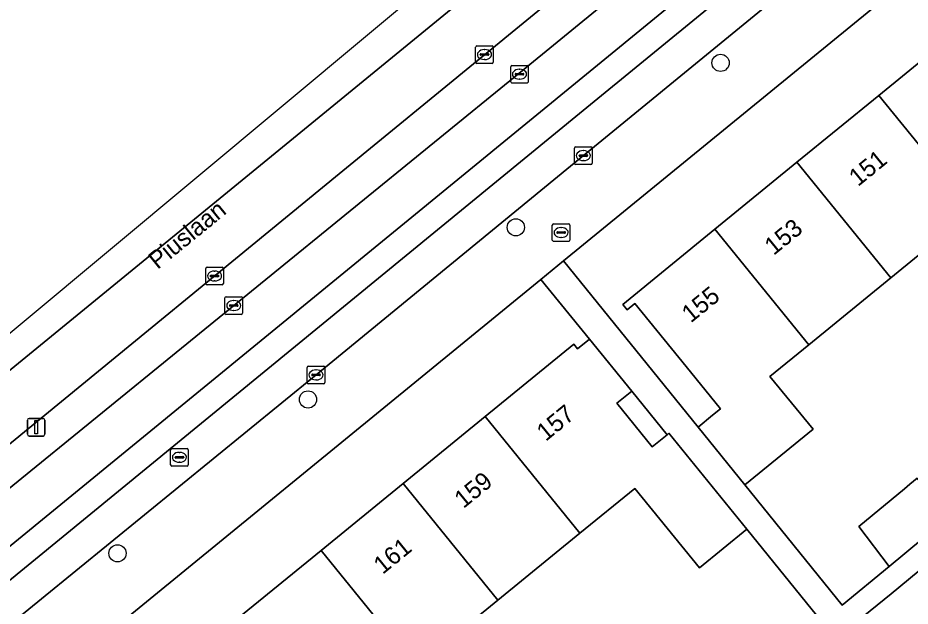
# Model space of a CAD drawing. Extents: x 162523 to 163266, y 381230 to 382050.
# Drawn here: x 162628.6 to 162679.2, y 381894.7 to 381928 of the extents above; entities that cross this region are included whole.
import ezdxf

# ---------------------------------------------------------------- set-up
doc = ezdxf.new("R2010")
doc.units = 0
for name, color, linetype in [('IMGEO_Boom', 7, 'Continuous'), ('IMGEO_Brandkraan', 7, 'Continuous'), ('IMGEO_Erf', 7, 'Continuous'), ('IMGEO_Groenvoorziening', 7, 'Continuous'), ('IMGEO_Haag', 7, 'Continuous'), ('IMGEO_Kolk', 7, 'Continuous'), ('IMGEO_Lichtmast', 7, 'Continuous'), ('IMGEO_Openbare_ruimte_label', 7, 'Continuous'), ('IMGEO_Pand', 7, 'Continuous'), ('IMGEO_Pand_nummerreeks', 7, 'Continuous'), ('IMGEO_Parkeervlak_open', 7, 'Continuous'), ('IMGEO_Rijbaan_lokaal_gesloten', 7, 'Continuous'), ('IMGEO_Rijbaan_lokaal_open', 7, 'Continuous'), ('IMGEO_Rijbaan_regionaal_gesloten', 7, 'Continuous'), ('IMGEO_Rioolput', 7, 'Continuous'), ('IMGEO_Voetpad_open', 7, 'Continuous')]:
    doc.layers.add(name, color=color, linetype=linetype)

msp = doc.modelspace()

# ---------------------------------------------------------------- linework, layer by layer
at = {"layer": 'IMGEO_Boom'}
for centre in [(162668.463, 381925.479), (162656.859, 381916.165), (162645.08, 381906.419), (162634.281, 381897.707)]:
    msp.add_circle(centre, 0.489, dxfattribs=at)
at = {"layer": 'IMGEO_Brandkraan'}
for p, q in [((162658.927, 381915.445), (162658.927, 381916.297)), ((162659.002, 381916.371), (162659.854, 381916.371)), ((162659.415, 381916.151), (162659.44, 381916.151)), ((162659.928, 381916.297), (162659.928, 381915.445)), ((162659.186, 381915.865), (162659.186, 381915.877)), ((162659.624, 381915.828), (162659.226, 381915.828)), ((162659.229, 381915.914), (162659.627, 381915.914)), ((162659.438, 381915.591), (162659.413, 381915.591)), ((162659.67, 381915.877), (162659.67, 381915.865)), ((162659.854, 381915.371), (162659.002, 381915.371))]:
    msp.add_line(p, q, dxfattribs=at)
for points in [[(162658.927, 381915.445), (162658.927, 381916.297)], [(162659.002, 381916.371), (162659.854, 381916.371)], [(162659.928, 381916.297), (162659.928, 381915.445)], [(162659.854, 381915.371), (162659.002, 381915.371)]]:
    msp.add_lwpolyline(points, dxfattribs=at)
for centre, radius, start, end in [((162659.004, 381916.295), 0.0765, 91.552, 178.448), ((162659.004, 381916.295), 0.0765, 91.552, 178.448), ((162659.852, 381916.295), 0.0765, 1.552, 88.448), ((162659.852, 381916.295), 0.0765, 1.552, 88.448), ((162659.226, 381915.874), 0.0403, 85.8775, 175.7526), ((162659.223, 381915.864), 0.0366, 178.938, 274.7102), ((162659.627, 381915.871), 0.043, 264.8664, 352.4533), ((162659.631, 381915.876), 0.0386, 1.7309, 96.639), ((162659.004, 381915.447), 0.0765, 181.552, 268.448), ((162659.004, 381915.447), 0.0765, 181.552, 268.448), ((162659.852, 381915.447), 0.0765, 271.552, 358.448), ((162659.852, 381915.447), 0.0765, 271.552, 358.448)]:
    msp.add_arc(centre, radius, start, end, dxfattribs=at)
for centre, major_axis, ratio, start_param, end_param in [((162659.414, 381915.871), (-0.387, 0.002), 0.722429, 4.712389, 7.853982), ((162659.439, 381915.871), (-0.39, 0.002), 0.717154, 1.570796, 4.712389)]:
    msp.add_ellipse(centre, major_axis=major_axis, ratio=ratio, start_param=start_param, end_param=end_param, dxfattribs=at)
at = {"layer": 'IMGEO_Erf'}
for points in [[(162689.864, 381939.01), (162659.562, 381914.267), (162667.186, 381904.852), (162668.012, 381905.525), (162668.465, 381905.894), (162666.515, 381908.287), (162663.607, 381911.855), (162663.168, 381911.497), (162662.917, 381911.805), (162668.135, 381916.057), (162672.786, 381919.847), (162677.437, 381923.638), (162682.089, 381927.429)], [(162682.764, 381917.099), (162678.113, 381913.309), (162673.462, 381909.519), (162671.264, 381907.728), (162673.707, 381904.731), (162669.848, 381901.586), (162675.361, 381894.778), (162678.018, 381896.966), (162676.294, 381899.225), (162678.889, 381901.368), (162679.188, 381901.615), (162679.615, 381901.968)], [(162693.22, 381907.888), (162678.141, 381895.414), (162666.617, 381886.082), (162657.294, 381878.532), (162652.276, 381874.469), (162654.037, 381872.318), (162651.396, 381870.156), (162651.611, 381869.873), (162646.244, 381865.476), (162644.419, 381867.704), (162649.797, 381872.109), (162649.635, 381872.306), (162644.145, 381867.808), (162650.304, 381860.178), (162652.987, 381862.376), (162654.784, 381860.182), (162657.649, 381862.525), (162663.098, 381866.981), (162661.229, 381869.262), (162666.679, 381873.719), (162666.089, 381874.439), (162671.539, 381878.897), (162673.998, 381875.896), (162679.447, 381880.352)]]:
    msp.add_lwpolyline(points, dxfattribs=at)
for points in [[(162650.468, 381901.655), (162655.119, 381905.446), (162660.154, 381909.549), (162660.363, 381909.293), (162661.029, 381909.836), (162658.271, 381913.213), (162629.198, 381889.473), (162631.746, 381886.399), (162636.515, 381890.285), (162641.166, 381894.075), (162645.817, 381897.866)], [(162663.429, 381906.89), (162662.583, 381906.201), (162664.594, 381903.734), (162665.438, 381904.421)], [(162672.352, 381892.247), (162674.22, 381893.818), (162669.961, 381899.078), (162667.26, 381896.876), (162663.596, 381901.373), (162660.495, 381898.846), (162655.844, 381895.056), (162651.193, 381891.266), (162646.542, 381887.476), (162641.891, 381883.686), (162636.959, 381879.667), (162644.684, 381869.964), (162649.096, 381873.476), (162656.174, 381879.145)]]:
    msp.add_lwpolyline(points, close=True, dxfattribs=at)
at = {"layer": 'IMGEO_Groenvoorziening'}
for points in [[(162657.024, 381924.879), (162674.516, 381939.191), (162688.899, 381951.026), (162689.109, 381951.165), (162692.795, 381954.244), (162706.361, 381965.315), (162723.06, 381979.017), (162732.21, 381986.499)], [(162680.739, 381946.928), (162671.529, 381939.448), (162665.643, 381934.608), (162662.907, 381932.358), (162646.842, 381919.202), (162628.275, 381903.978), (162616.901, 381894.769), (162600.282, 381881.209), (162593.659, 381875.675), (162587.814, 381870.584), (162581.631, 381865.192), (162576.654, 381860.802), (162570.541, 381855.349), (162568.79, 381853.73), (162563.048, 381848.267), (162562.147, 381847.417)], [(162562.824, 381846.988), (162573.602, 381856.338), (162582.504, 381864.006), (162588.508, 381868.991), (162589.487, 381869.827), (162603.985, 381881.713), (162607.58, 381884.559), (162623.559, 381897.652), (162657.024, 381924.879)]]:
    msp.add_lwpolyline(points, dxfattribs=at)
at = {"layer": 'IMGEO_Haag'}
for points in [[(162562.824, 381846.988), (162573.602, 381856.338), (162582.504, 381864.006), (162588.508, 381868.991), (162589.487, 381869.827), (162603.985, 381881.713), (162607.58, 381884.559), (162623.559, 381897.652), (162657.024, 381924.879), (162674.516, 381939.191), (162688.899, 381951.026), (162689.109, 381951.165), (162692.795, 381954.244), (162706.361, 381965.315), (162723.06, 381979.017), (162732.21, 381986.499)], [(162680.739, 381946.928), (162671.529, 381939.448), (162665.643, 381934.608), (162662.907, 381932.358), (162646.842, 381919.202), (162628.275, 381903.978), (162616.901, 381894.769), (162600.282, 381881.209), (162593.659, 381875.675), (162587.814, 381870.584), (162581.631, 381865.192), (162576.654, 381860.802), (162570.541, 381855.349), (162568.79, 381853.73), (162563.048, 381848.267), (162562.147, 381847.417)]]:
    msp.add_lwpolyline(points, dxfattribs=at)
at = {"layer": 'IMGEO_Kolk'}
for p, q in [((162654.582, 381925.523), (162654.582, 381926.375)), ((162654.657, 381926.449), (162655.509, 381926.449)), ((162655.07, 381926.229), (162655.095, 381926.229)), ((162655.583, 381926.375), (162655.583, 381925.523)), ((162654.841, 381925.943), (162654.841, 381925.955)), ((162655.279, 381925.906), (162654.881, 381925.906)), ((162654.884, 381925.992), (162655.282, 381925.992)), ((162655.093, 381925.669), (162655.068, 381925.669)), ((162655.325, 381925.955), (162655.325, 381925.943)), ((162655.509, 381925.449), (162654.657, 381925.449)), ((162656.566, 381924.411), (162656.566, 381925.263)), ((162656.641, 381925.337), (162657.493, 381925.337)), ((162657.054, 381925.117), (162657.079, 381925.117)), ((162657.567, 381925.263), (162657.567, 381924.411)), ((162656.825, 381924.831), (162656.825, 381924.843)), ((162657.263, 381924.794), (162656.865, 381924.794)), ((162656.868, 381924.88), (162657.266, 381924.88)), ((162657.309, 381924.843), (162657.309, 381924.831)), ((162657.493, 381924.337), (162656.641, 381924.337)), ((162657.077, 381924.557), (162657.052, 381924.557)), ((162660.187, 381919.802), (162660.187, 381920.654)), ((162660.262, 381920.728), (162661.114, 381920.728)), ((162661.188, 381920.654), (162661.188, 381919.802)), ((162660.446, 381920.222), (162660.446, 381920.234)), ((162660.884, 381920.185), (162660.486, 381920.185)), ((162660.489, 381920.271), (162660.887, 381920.271)), ((162660.675, 381920.508), (162660.7, 381920.508)), ((162660.93, 381920.234), (162660.93, 381920.222)), ((162661.114, 381919.728), (162660.262, 381919.728)), ((162660.698, 381919.948), (162660.673, 381919.948)), ((162639.28, 381912.986), (162639.28, 381913.838)), ((162639.355, 381913.912), (162640.207, 381913.912)), ((162639.582, 381913.455), (162639.98, 381913.455)), ((162639.768, 381913.692), (162639.793, 381913.692)), ((162640.281, 381913.838), (162640.281, 381912.986)), ((162639.539, 381913.406), (162639.539, 381913.418)), ((162639.977, 381913.369), (162639.579, 381913.369)), ((162639.791, 381913.132), (162639.766, 381913.132)), ((162640.023, 381913.418), (162640.023, 381913.406)), ((162640.207, 381912.912), (162639.355, 381912.912)), ((162640.37, 381911.313), (162640.37, 381912.165)), ((162640.445, 381912.239), (162641.297, 381912.239)), ((162640.858, 381912.019), (162640.883, 381912.019)), ((162641.371, 381912.165), (162641.371, 381911.313)), ((162640.629, 381911.733), (162640.629, 381911.745)), ((162641.067, 381911.696), (162640.669, 381911.696)), ((162640.672, 381911.782), (162641.07, 381911.782)), ((162640.881, 381911.459), (162640.856, 381911.459)), ((162641.113, 381911.745), (162641.113, 381911.733)), ((162641.297, 381911.239), (162640.445, 381911.239)), ((162645.034, 381907.384), (162645.034, 381908.236)), ((162645.109, 381908.31), (162645.961, 381908.31)), ((162645.522, 381908.09), (162645.547, 381908.09)), ((162646.035, 381908.236), (162646.035, 381907.384)), ((162645.293, 381907.804), (162645.293, 381907.816)), ((162645.731, 381907.767), (162645.333, 381907.767)), ((162645.336, 381907.853), (162645.734, 381907.853)), ((162645.545, 381907.53), (162645.52, 381907.53)), ((162645.777, 381907.816), (162645.777, 381907.804)), ((162645.961, 381907.31), (162645.109, 381907.31))]:
    msp.add_line(p, q, dxfattribs=at)
for points in [[(162654.582, 381925.523), (162654.582, 381926.375)], [(162654.657, 381926.449), (162655.509, 381926.449)], [(162655.583, 381926.375), (162655.583, 381925.523)], [(162655.509, 381925.449), (162654.657, 381925.449)], [(162656.566, 381924.411), (162656.566, 381925.263)], [(162656.641, 381925.337), (162657.493, 381925.337)], [(162657.567, 381925.263), (162657.567, 381924.411)], [(162657.493, 381924.337), (162656.641, 381924.337)], [(162660.187, 381919.802), (162660.187, 381920.654)], [(162660.262, 381920.728), (162661.114, 381920.728)], [(162661.188, 381920.654), (162661.188, 381919.802)], [(162661.114, 381919.728), (162660.262, 381919.728)], [(162639.28, 381912.986), (162639.28, 381913.838)], [(162639.355, 381913.912), (162640.207, 381913.912)], [(162640.281, 381913.838), (162640.281, 381912.986)], [(162640.207, 381912.912), (162639.355, 381912.912)], [(162640.37, 381911.313), (162640.37, 381912.165)], [(162640.445, 381912.239), (162641.297, 381912.239)], [(162641.371, 381912.165), (162641.371, 381911.313)], [(162641.297, 381911.239), (162640.445, 381911.239)], [(162645.034, 381907.384), (162645.034, 381908.236)], [(162645.109, 381908.31), (162645.961, 381908.31)], [(162646.035, 381908.236), (162646.035, 381907.384)], [(162645.961, 381907.31), (162645.109, 381907.31)]]:
    msp.add_lwpolyline(points, dxfattribs=at)
for centre, radius, start, end in [((162654.659, 381926.373), 0.0765, 91.552, 178.448), ((162654.659, 381926.373), 0.0765, 91.552, 178.448), ((162655.507, 381926.373), 0.0765, 1.552, 88.448), ((162655.507, 381926.373), 0.0765, 1.552, 88.448), ((162654.881, 381925.952), 0.0403, 85.8775, 175.7526), ((162654.878, 381925.942), 0.0366, 178.938, 274.7102), ((162655.282, 381925.949), 0.043, 264.8664, 352.4533), ((162655.286, 381925.954), 0.0386, 1.7309, 96.639), ((162654.659, 381925.525), 0.0765, 181.552, 268.448), ((162654.659, 381925.525), 0.0765, 181.552, 268.448), ((162655.507, 381925.525), 0.0765, 271.552, 358.448), ((162655.507, 381925.525), 0.0765, 271.552, 358.448), ((162656.643, 381925.261), 0.0765, 91.552, 178.448), ((162656.643, 381925.261), 0.0765, 91.552, 178.448), ((162657.491, 381925.261), 0.0765, 1.552, 88.448), ((162657.491, 381925.261), 0.0765, 1.552, 88.448), ((162656.865, 381924.84), 0.0403, 85.8775, 175.7526), ((162656.862, 381924.83), 0.0366, 178.938, 274.7102), ((162657.266, 381924.837), 0.043, 264.8664, 352.4533), ((162657.27, 381924.842), 0.0386, 1.7309, 96.639), ((162656.643, 381924.413), 0.0765, 181.552, 268.448), ((162656.643, 381924.413), 0.0765, 181.552, 268.448), ((162657.491, 381924.413), 0.0765, 271.552, 358.448), ((162657.491, 381924.413), 0.0765, 271.552, 358.448), ((162660.264, 381920.652), 0.0765, 91.552, 178.448), ((162660.264, 381920.652), 0.0765, 91.552, 178.448), ((162661.112, 381920.652), 0.0765, 1.552, 88.448), ((162661.112, 381920.652), 0.0765, 1.552, 88.448), ((162660.486, 381920.231), 0.0403, 85.8775, 175.7526), ((162660.483, 381920.221), 0.0366, 178.938, 274.7102), ((162660.887, 381920.228), 0.043, 264.8664, 352.4533), ((162660.891, 381920.233), 0.0386, 1.7309, 96.639), ((162660.264, 381919.804), 0.0765, 181.552, 268.448), ((162660.264, 381919.804), 0.0765, 181.552, 268.448), ((162661.112, 381919.804), 0.0765, 271.552, 358.448), ((162661.112, 381919.804), 0.0765, 271.552, 358.448), ((162639.357, 381913.836), 0.0765, 91.552, 178.448), ((162639.357, 381913.836), 0.0765, 91.552, 178.448), ((162639.579, 381913.415), 0.0403, 85.8775, 175.7526), ((162639.984, 381913.417), 0.0386, 1.7309, 96.639), ((162640.205, 381913.836), 0.0765, 1.552, 88.448), ((162640.205, 381913.836), 0.0765, 1.552, 88.448), ((162639.357, 381912.988), 0.0765, 181.552, 268.448), ((162639.357, 381912.988), 0.0765, 181.552, 268.448), ((162639.576, 381913.405), 0.0366, 178.938, 274.7102), ((162639.98, 381913.412), 0.043, 264.8664, 352.4533), ((162640.205, 381912.988), 0.0765, 271.552, 358.448), ((162640.205, 381912.988), 0.0765, 271.552, 358.448), ((162640.447, 381912.163), 0.0765, 91.552, 178.448), ((162640.447, 381912.163), 0.0765, 91.552, 178.448), ((162641.295, 381912.163), 0.0765, 1.552, 88.448), ((162641.295, 381912.163), 0.0765, 1.552, 88.448), ((162640.669, 381911.742), 0.0403, 85.8775, 175.7526), ((162640.666, 381911.732), 0.0366, 178.938, 274.7102), ((162641.07, 381911.739), 0.043, 264.8664, 352.4533), ((162641.074, 381911.744), 0.0386, 1.7309, 96.639), ((162640.447, 381911.315), 0.0765, 181.552, 268.448), ((162640.447, 381911.315), 0.0765, 181.552, 268.448), ((162641.295, 381911.315), 0.0765, 271.552, 358.448), ((162641.295, 381911.315), 0.0765, 271.552, 358.448), ((162645.111, 381908.234), 0.0765, 91.552, 178.448), ((162645.111, 381908.234), 0.0765, 91.552, 178.448), ((162645.959, 381908.234), 0.0765, 1.552, 88.448), ((162645.959, 381908.234), 0.0765, 1.552, 88.448), ((162645.111, 381907.386), 0.0765, 181.552, 268.448), ((162645.111, 381907.386), 0.0765, 181.552, 268.448), ((162645.333, 381907.813), 0.0403, 85.8775, 175.7526), ((162645.33, 381907.803), 0.0366, 178.938, 274.7102), ((162645.734, 381907.81), 0.043, 264.8664, 352.4533), ((162645.738, 381907.815), 0.0386, 1.7309, 96.639), ((162645.959, 381907.386), 0.0765, 271.552, 358.448), ((162645.959, 381907.386), 0.0765, 271.552, 358.448)]:
    msp.add_arc(centre, radius, start, end, dxfattribs=at)
for centre, major_axis, ratio, start_param, end_param in [((162655.069, 381925.949), (-0.387, 0.002), 0.722429, 4.712389, 7.853982), ((162655.094, 381925.949), (-0.39, 0.002), 0.717154, 1.570796, 4.712389), ((162657.053, 381924.837), (-0.387, 0.002), 0.722429, 4.712389, 7.853982), ((162657.078, 381924.837), (-0.39, 0.002), 0.717154, 1.570796, 4.712389), ((162660.674, 381920.228), (-0.387, 0.002), 0.722429, 4.712389, 7.853982), ((162660.699, 381920.228), (-0.39, 0.002), 0.717154, 1.570796, 4.712389), ((162639.767, 381913.412), (-0.387, 0.002), 0.722429, 4.712389, 7.853982), ((162639.792, 381913.412), (-0.39, 0.002), 0.717154, 1.570796, 4.712389), ((162640.857, 381911.739), (-0.387, 0.002), 0.722429, 4.712389, 7.853982), ((162640.882, 381911.739), (-0.39, 0.002), 0.717154, 1.570796, 4.712389), ((162645.521, 381907.81), (-0.387, 0.002), 0.722429, 4.712389, 7.853982), ((162645.546, 381907.81), (-0.39, 0.002), 0.717154, 1.570796, 4.712389)]:
    msp.add_ellipse(centre, major_axis=major_axis, ratio=ratio, start_param=start_param, end_param=end_param, dxfattribs=at)
at = {"layer": 'IMGEO_Lichtmast'}
for p, q in [((162629.171, 381904.446), (162629.171, 381905.246)), ((162629.171, 381905.246), (162629.171, 381904.446)), ((162629.271, 381905.346), (162630.061, 381905.346)), ((162630.061, 381905.346), (162629.271, 381905.346)), ((162630.161, 381905.246), (162630.161, 381904.446)), ((162630.161, 381904.446), (162630.161, 381905.246)), ((162630.061, 381904.346), (162629.271, 381904.346)), ((162629.271, 381904.346), (162630.061, 381904.346))]:
    msp.add_line(p, q, dxfattribs=at)
msp.add_lwpolyline([(162629.591, 381905.221), (162629.741, 381905.221), (162629.741, 381904.471), (162629.591, 381904.471), (162629.591, 381905.221)], dxfattribs=at)
for centre, start, end in [((162629.271, 381905.246), 90, 180), ((162629.271, 381905.246), 90, 180), ((162630.061, 381905.246), 0, 90), ((162630.061, 381905.246), 360, 90), ((162629.271, 381904.446), 180, 270), ((162629.271, 381904.446), 180, 270), ((162630.061, 381904.446), 270, 0), ((162630.061, 381904.446), 270, 0)]:
    msp.add_arc(centre, 0.1, start, end, dxfattribs=at)
at = {"layer": 'IMGEO_Pand'}
for points in [[(162677.437, 381923.638), (162682.764, 381917.099), (162687.416, 381920.89), (162682.089, 381927.429)], [(162678.113, 381913.309), (162682.764, 381917.099), (162677.437, 381923.638), (162672.786, 381919.847)], [(162678.113, 381913.309), (162672.786, 381919.847), (162668.135, 381916.057), (162673.462, 381909.519)], [(162668.135, 381916.057), (162662.917, 381911.805), (162663.168, 381911.497), (162663.607, 381911.855), (162666.515, 381908.287), (162668.465, 381905.894), (162668.012, 381905.525), (162667.186, 381904.852), (162669.848, 381901.586), (162673.707, 381904.731), (162671.264, 381907.728), (162673.462, 381909.519)], [(162665.54, 381904.504), (162665.438, 381904.421), (162664.594, 381903.734), (162662.583, 381906.201), (162663.429, 381906.89), (162661.029, 381909.836), (162660.363, 381909.293), (162660.154, 381909.549), (162655.119, 381905.446), (162660.495, 381898.846), (162663.596, 381901.373), (162667.26, 381896.876), (162669.961, 381899.078)], [(162650.468, 381901.655), (162655.844, 381895.056), (162660.495, 381898.846), (162655.119, 381905.446)], [(162681.409, 381899.766), (162679.615, 381901.968), (162679.188, 381901.615), (162678.889, 381901.368), (162676.294, 381899.225), (162678.018, 381896.966), (162680.912, 381899.355)], [(162650.468, 381901.655), (162645.817, 381897.866), (162651.193, 381891.266), (162655.844, 381895.056)], [(162651.193, 381891.266), (162645.817, 381897.866), (162641.166, 381894.075), (162646.542, 381887.476)]]:
    msp.add_lwpolyline(points, close=True, dxfattribs=at)
at = {"layer": 'IMGEO_Parkeervlak_open'}
msp.add_lwpolyline([(162734.674, 381983.196), (162734.879, 381983.414), (162719.334, 381970.721), (162660.667, 381922.782), (162621.159, 381890.444), (162606.537, 381878.623), (162607.835, 381877.056), (162611.312, 381879.905), (162622.426, 381888.955), (162627.054, 381892.753), (162628.02, 381893.546), (162645.534, 381907.811), (162660.687, 381920.23), (162678.17, 381934.546), (162692.562, 381946.284), (162710.873, 381961.232), (162726.796, 381974.271), (162733.168, 381979.496), (162733.544, 381980.135), (162733.629, 381980.885)], dxfattribs=at)
at = {"layer": 'IMGEO_Rijbaan_lokaal_gesloten'}
msp.add_lwpolyline([(162605.631, 381879.753), (162606.537, 381878.623), (162621.159, 381890.444), (162660.667, 381922.782), (162719.334, 381970.721), (162734.879, 381983.414), (162741.157, 381987.731), (162741.237, 381987.785), (162739.98, 381989.555), (162730.755, 381982.044), (162718.174, 381971.736), (162694.41, 381952.302), (162690.659, 381949.234), (162620.312, 381891.687)], close=True, dxfattribs=at)
at = {"layer": 'IMGEO_Rijbaan_lokaal_open'}
msp.add_lwpolyline([(162603.985, 381881.713), (162605.631, 381879.753), (162620.312, 381891.687), (162690.659, 381949.234), (162689.109, 381951.165), (162688.899, 381951.026), (162674.516, 381939.191), (162657.024, 381924.879), (162623.559, 381897.652), (162607.58, 381884.559)], close=True, dxfattribs=at)
at = {"layer": 'IMGEO_Rijbaan_regionaal_gesloten'}
for points in [[(162708.12, 381976.793), (162668.023, 381943.382), (162560.459, 381853.754), (162549.287, 381843.113), (162534.431, 381828.963)], [(162534.431, 381828.963), (162536.507, 381827.181), (162540.157, 381830.785), (162552.383, 381842.71), (162567.001, 381856.379), (162572.096, 381861.048), (162587.252, 381874.266), (162599.477, 381884.467), (162624.285, 381904.911), (162662.123, 381935.842), (162667.509, 381940.274), (162683.823, 381953.589)], [(162683.823, 381953.589), (162667.509, 381940.274), (162662.123, 381935.842), (162624.285, 381904.911), (162599.477, 381884.467), (162587.252, 381874.266), (162572.096, 381861.048), (162567.001, 381856.379), (162552.383, 381842.71), (162540.157, 381830.785), (162536.507, 381827.181), (162539.744, 381824.404)], [(162542.033, 381827.792), (162551.188, 381837.076), (162562.147, 381847.417), (162563.048, 381848.267), (162568.79, 381853.73), (162570.541, 381855.349), (162576.654, 381860.802), (162581.631, 381865.192), (162587.814, 381870.584), (162593.659, 381875.675), (162600.282, 381881.209), (162616.901, 381894.769), (162628.275, 381903.978), (162646.842, 381919.202), (162662.907, 381932.358), (162665.643, 381934.608), (162671.529, 381939.448), (162680.739, 381946.928)]]:
    msp.add_lwpolyline(points, dxfattribs=at)
at = {"layer": 'IMGEO_Rioolput'}
for p, q in [((162637.294, 381902.719), (162637.294, 381903.571)), ((162637.369, 381903.645), (162638.221, 381903.645)), ((162637.782, 381903.425), (162637.807, 381903.425)), ((162638.295, 381903.571), (162638.295, 381902.719)), ((162637.553, 381903.139), (162637.553, 381903.151)), ((162637.991, 381903.102), (162637.593, 381903.102)), ((162637.596, 381903.188), (162637.994, 381903.188)), ((162637.805, 381902.865), (162637.78, 381902.865)), ((162638.037, 381903.151), (162638.037, 381903.139)), ((162638.221, 381902.645), (162637.369, 381902.645))]:
    msp.add_line(p, q, dxfattribs=at)
for points in [[(162637.294, 381902.719), (162637.294, 381903.571)], [(162637.369, 381903.645), (162638.221, 381903.645)], [(162638.295, 381903.571), (162638.295, 381902.719)], [(162638.221, 381902.645), (162637.369, 381902.645)]]:
    msp.add_lwpolyline(points, dxfattribs=at)
for centre, radius, start, end in [((162637.371, 381903.569), 0.0765, 91.552, 178.448), ((162637.371, 381903.569), 0.0765, 91.552, 178.448), ((162638.219, 381903.569), 0.0765, 1.552, 88.448), ((162638.219, 381903.569), 0.0765, 1.552, 88.448), ((162637.593, 381903.148), 0.0403, 85.8775, 175.7526), ((162637.59, 381903.138), 0.0366, 178.938, 274.7102), ((162637.994, 381903.145), 0.043, 264.8664, 352.4533), ((162637.998, 381903.15), 0.0386, 1.7309, 96.639), ((162637.371, 381902.721), 0.0765, 181.552, 268.448), ((162637.371, 381902.721), 0.0765, 181.552, 268.448), ((162638.219, 381902.721), 0.0765, 271.552, 358.448), ((162638.219, 381902.721), 0.0765, 271.552, 358.448)]:
    msp.add_arc(centre, radius, start, end, dxfattribs=at)
for centre, major_axis, ratio, start_param, end_param in [((162637.781, 381903.145), (-0.387, 0.002), 0.722429, 4.712389, 7.853982), ((162637.806, 381903.145), (-0.39, 0.002), 0.717154, 1.570796, 4.712389)]:
    msp.add_ellipse(centre, major_axis=major_axis, ratio=ratio, start_param=start_param, end_param=end_param, dxfattribs=at)
at = {"layer": 'IMGEO_Voetpad_open'}
for points in [[(162733.629, 381980.885), (162733.544, 381980.135), (162733.168, 381979.496), (162726.796, 381974.271), (162710.873, 381961.232), (162692.562, 381946.284), (162678.17, 381934.546), (162660.687, 381920.23), (162645.534, 381907.811), (162628.02, 381893.546), (162627.054, 381892.753), (162627.371, 381892.367), (162622.743, 381888.569), (162622.426, 381888.955), (162611.312, 381879.905), (162607.835, 381877.056), (162605.991, 381875.483)], [(162604.976, 381869.467), (162608.447, 381872.351), (162625.011, 381886.086), (162625.328, 381886.346), (162629.198, 381889.473), (162658.271, 381913.213), (162659.562, 381914.267), (162689.864, 381939.01)], [(162680.912, 381899.355), (162678.018, 381896.966), (162675.361, 381894.778), (162669.848, 381901.586), (162667.186, 381904.852), (162659.562, 381914.267), (162658.271, 381913.213), (162661.029, 381909.836), (162663.429, 381906.89), (162665.438, 381904.421), (162665.54, 381904.504), (162669.961, 381899.078), (162674.22, 381893.818)], [(162666.617, 381886.082), (162678.141, 381895.414), (162693.22, 381907.888)]]:
    msp.add_lwpolyline(points, dxfattribs=at)

# ---------------------------------------------------------------- texts
at = {"layer": 'IMGEO_Openbare_ruimte_label'}
msp.add_text('Piuslaan', height=1, rotation=39.1967, dxfattribs=at).set_placement((162636.55, 381913.749))
at = {"layer": 'IMGEO_Pand_nummerreeks'}
for s, rotation, p in [('151', 39.1778, (162676.253, 381918.442)), ('153', 39.1778, (162671.471, 381914.544)), ('155', 39.1778, (162666.777, 381910.719)), ('157', 39.1789, (162658.553, 381904.013)), ('159', 39.177, (162653.888, 381900.212)), ('161', 39.177, (162649.311, 381896.482))]:
    msp.add_text(s, height=1, rotation=rotation, dxfattribs=at).set_placement(p)

doc.saveas('drawing.dxf')
